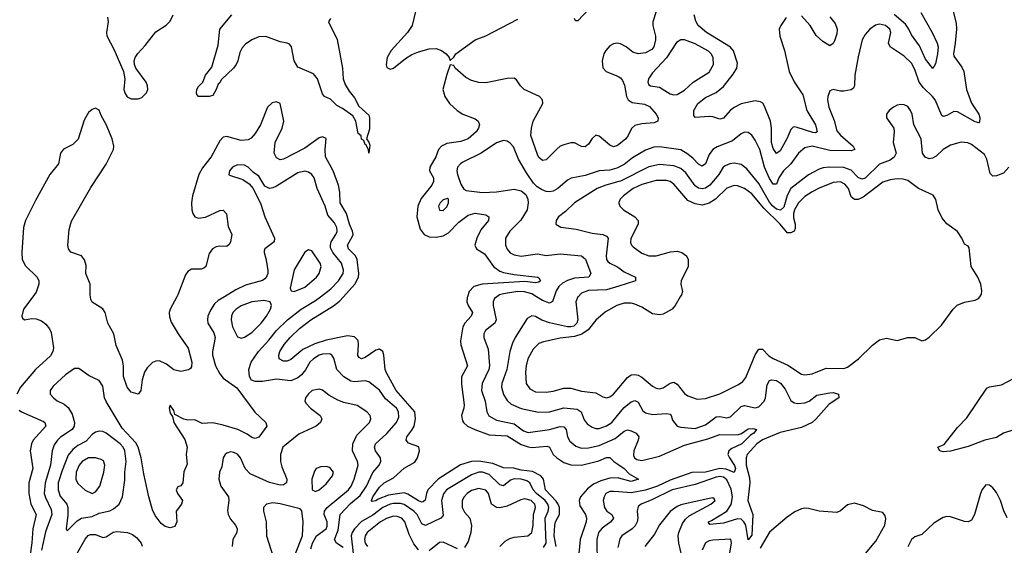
# Model space of a CAD drawing. Header units: inches. Extents: x 1603819 to 1745079, y 385938 to 533966.
# Tile 373 of 561: x 1686622 to 1692174, y 458597 to 461563. Entities that reach past the tile are written whole.
import ezdxf

# ---------------------------------------------------------------- set-up
doc = ezdxf.new("R2010")
doc.units = ezdxf.units.IN
doc.header["$MEASUREMENT"] = 0
for name, color, linetype in [('B6485', 7, 'Continuous'), ('B6486', 7, 'Continuous'), ('B6495', 7, 'Continuous'), ('B6496', 7, 'Continuous')]:
    doc.layers.add(name, color=color, linetype=linetype)

msp = doc.modelspace()

# ---------------------------------------------------------------- linework, layer by layer
at = {"layer": 'B6485', "color": 5}
for points, elevation in [([(1686696.2, 460000), (1686643.8, 459930), (1686634, 459890), (1686638.4, 459878.4), (1686649, 459869), (1686690, 459877.4), (1686715.1, 459875.1), (1686744.5, 459864.5), (1686770, 459844.2), (1686790, 459818.4), (1686798.3, 459798.3), (1686812.1, 459712.1), (1686808.2, 459690), (1686794.5, 459665.5), (1686710, 459588.2), (1686627.1, 459490), (1686606.4, 459450)], 320), ([(1687776, 460000), (1687741, 459979), (1687720.9, 459959.1), (1687696.9, 459923.1), (1687683.5, 459890), (1687680.2, 459870), (1687683.2, 459850), (1687716.9, 459796.9), (1687724.5, 459770), (1687708.3, 459690), (1687708.3, 459670), (1687725.6, 459610), (1687750, 459564.7), (1687770, 459540.7), (1687845.4, 459485.4), (1687948.3, 459348.3), (1688010.3, 459290), (1688014.6, 459270), (1687970, 459208.2), (1687950, 459199.7), (1687930, 459204.8), (1687904, 459224), (1687851.1, 459251.1), (1687770, 459274.8), (1687710, 459287.4), (1687650, 459284.5), (1687610, 459305.6), (1687570, 459303), (1687548.2, 459308.2), (1687496, 459336), (1687490, 459358), (1687470, 459388.7), (1687463.8, 459370), (1687470, 459342), (1687483.5, 459323.5), (1687490.6, 459290), (1687553.8, 459193.8), (1687566, 459150), (1687560.9, 459110), (1687565.7, 459054.3), (1687547.5, 459012.5), (1687542.4, 458950), (1687530, 458932.3), (1687512.8, 458927.2), (1687504.9, 458910), (1687512.2, 458890), (1687540.3, 458850), (1687533.8, 458830), (1687505, 458790), (1687508.5, 458730), (1687496.3, 458703.7), (1687470, 458695), (1687442.6, 458702.6), (1687419.4, 458719.4), (1687384.8, 458764.8), (1687370, 458797), (1687349.9, 458870), (1687320.9, 459000.9), (1687306.6, 459090), (1687289.5, 459150), (1687275.7, 459175.7), (1687198.8, 459258.7), (1687108.6, 459408.6), (1687099, 459430), (1687090, 459495.1), (1687070, 459527.1), (1687013.4, 459553.4), (1686954.8, 459594.8), (1686930, 459595.4), (1686880.7, 459559.3), (1686810, 459494.8), (1686793.4, 459470), (1686793.7, 459450), (1686812.2, 459430), (1686832.1, 459412), (1686873, 459393), (1686895.4, 459375.4), (1686917.8, 459337.8), (1686930.1, 459290), (1686928.3, 459270), (1686918.1, 459250), (1686852.7, 459207.3), (1686834.6, 459190), (1686816.8, 459163.2), (1686805.2, 459130), (1686795, 459050), (1686764.5, 458950), (1686760.5, 458890), (1686766.9, 458866.9), (1686799.3, 458799.3), (1686803.5, 458770), (1686767.4, 458672.6), (1686744.9, 458570)], 340), ([(1687507.4, 460000), (1687470.2, 459930.2), (1687465.4, 459910), (1687465.9, 459885.9), (1687476.4, 459856.4), (1687515.6, 459790), (1687572, 459710), (1687591.9, 459630), (1687590, 459604), (1687585.5, 459594.5), (1687573.7, 459586.3), (1687530, 459577.8), (1687490, 459587.8), (1687450, 459618.5), (1687410, 459638.9), (1687390, 459636.9), (1687371.5, 459628.5), (1687340.9, 459599.1), (1687325.5, 459574.5), (1687312.2, 459530), (1687305.5, 459470), (1687290, 459449.3), (1687250, 459460.9), (1687226.9, 459490), (1687207.4, 459550), (1687207.1, 459610), (1687201.3, 459641.3), (1687165.4, 459725.4), (1687152.5, 459790), (1687119.3, 459850), (1687104.4, 459910), (1687090, 459931.1), (1687030, 459969.6), (1687023.6, 459983.6), (1687020.4, 460000)], 320), ([(1688445.4, 458585.4), (1688407.4, 458610), (1688397.2, 458630), (1688417.1, 458682.9), (1688428.6, 458770), (1688487.7, 458832.3), (1688541, 458879), (1688576.7, 458930), (1688612.6, 459007.4), (1688649.1, 459050), (1688659.1, 459070), (1688657, 459090), (1688629.1, 459130), (1688622.4, 459150), (1688627.5, 459170), (1688691.3, 459228.7), (1688747.2, 459290), (1688760.3, 459319.7), (1688758.1, 459350), (1688746.5, 459370), (1688684.2, 459424.2), (1688650, 459471.9), (1688590, 459518.6), (1688570, 459525.8), (1688510, 459520.2), (1688490, 459522.8), (1688450, 459546.8), (1688410.7, 459590), (1688393.4, 459653.4), (1688382.4, 459670), (1688370, 459676.8), (1688330, 459676.1), (1688310, 459669.9), (1688277.7, 459650), (1688258.4, 459630), (1688233.3, 459586.7), (1688210, 459558.6), (1688190, 459542.8), (1688150, 459525.8), (1688070, 459534.5), (1687990, 459521.5), (1687950, 459520.8), (1687929.8, 459529.8), (1687916.8, 459550), (1687913.8, 459590), (1687927, 459630), (1687968.2, 459690), (1688026.3, 459753.7), (1688069.9, 459810), (1688131.2, 459868.8), (1688209.2, 459930), (1688290, 459977.9), (1688318.7, 460000)], 340), ([(1689647.5, 458590), (1689635.2, 458650), (1689639.3, 458710), (1689643.6, 458730), (1689665.3, 458770), (1689666.3, 458810), (1689659.2, 458830), (1689646.8, 458846.8), (1689587, 458910), (1689576.3, 458970), (1689559.7, 458990), (1689513.1, 459013.1), (1689450, 459021.3), (1689407.7, 459032.3), (1689350, 459034.9), (1689290, 459059.2), (1689210, 459071.5), (1689170.1, 459069.9), (1689108.1, 459051.9), (1688982.1, 458970), (1688924, 458910), (1688915.4, 458890), (1688909, 458851), (1688897.2, 458842.8), (1688890, 458840.9), (1688870, 458848), (1688810, 458886.1), (1688790, 458893), (1688700.7, 458879.3), (1688642.6, 458857.4), (1688630, 458848.1), (1688610, 458843.5), (1688606.3, 458850), (1688612.8, 458870), (1688650, 458925.9), (1688677.8, 458950), (1688730, 458977.7), (1688790, 459032.1), (1688850, 459065.7), (1688865.4, 459090), (1688876.5, 459130), (1688872.4, 459152.4), (1688814.3, 459174.3), (1688800.8, 459190), (1688805.4, 459210), (1688833.7, 459246.3), (1688845.3, 459270), (1688853.8, 459310), (1688849.9, 459350), (1688745.4, 459470), (1688689.9, 459570), (1688682.3, 459590), (1688676, 459670), (1688670, 459690.8), (1688650, 459703.2), (1688630, 459698.4), (1688570, 459656.8), (1688549.4, 459650), (1688536, 459656), (1688528.2, 459668.2), (1688533, 459730), (1688530, 459752.4), (1688510, 459774), (1688470, 459779.3), (1688350, 459754.5), (1688286, 459734), (1688218.9, 459701.1), (1688150, 459644.6), (1688130, 459636.1), (1688110, 459636.8), (1688085.4, 459650), (1688083.1, 459670), (1688089.1, 459690), (1688113.7, 459730), (1688146.4, 459770), (1688199, 459821), (1688263.4, 459870), (1688391.2, 459948.8), (1688424.8, 459975.2), (1688447.6, 460000)], 320), ([(1689146.4, 460000), (1689144.8, 459995.2), (1689143.6, 459970), (1689150.1, 459950.1), (1689174.3, 459910), (1689168.5, 459890), (1689131.4, 459850), (1689120.9, 459830), (1689108, 459750), (1689108.8, 459728.8), (1689146.7, 459610), (1689112.9, 459547.2), (1689113.4, 459506.6), (1689129, 459390), (1689127.1, 459370), (1689113.9, 459330), (1689119.3, 459299.3), (1689123.7, 459290), (1689146.2, 459270), (1689189.1, 459250), (1689270, 459220.1), (1689370, 459214.6), (1689450, 459166.7), (1689490, 459151.9), (1689510, 459149.4), (1689596.7, 459156.7), (1689610.1, 459150.1), (1689630.1, 459110.1), (1689650, 459090.1), (1689690, 459064.4), (1689729.1, 459050.9), (1689790, 459048.9), (1689887.1, 459072.9), (1689930, 459093.4), (1689950, 459092.7), (1689971.8, 459070), (1690000, 459050.7)], 320), ([(1689313.3, 460000), (1689298.9, 459990), (1689292.1, 459970), (1689291.8, 459950), (1689309.4, 459870), (1689300.2, 459850), (1689249.2, 459810), (1689238.6, 459790), (1689238.2, 459770), (1689263.7, 459703.7), (1689270.6, 459610), (1689267, 459590), (1689230.1, 459510), (1689226.3, 459470), (1689246, 459410), (1689256.3, 459350), (1689267.6, 459327.6), (1689310, 459303.5), (1689410, 459282.7), (1689462.5, 459242.5), (1689490, 459233.6), (1689610, 459250.5), (1689670, 459266.6), (1689690, 459265.2), (1689704, 459250), (1689710.8, 459210), (1689724.5, 459184.5), (1689757.3, 459157.3), (1689790, 459145.4), (1689830, 459146.8), (1689890, 459160.5), (1689979.4, 459200.6), (1690000, 459217)], 340), ([(1689771.7, 460000), (1689770, 459998.3), (1689758.6, 459970), (1689768.8, 459870), (1689764.4, 459850), (1689746.1, 459833.9), (1689730, 459829.1), (1689710, 459830.7), (1689610, 459852.6), (1689567, 459867), (1689530, 459887.9), (1689510, 459891.7), (1689483, 459877), (1689415.9, 459770), (1689401.5, 459738.5), (1689386.6, 459690), (1689368, 459590), (1689339.8, 459510), (1689339.5, 459490), (1689350, 459447.4), (1689370, 459414.2), (1689393, 459393), (1689450, 459368.4), (1689547.4, 459347.4), (1689610, 459350.7), (1689690, 459372.7), (1689765.8, 459365.8), (1689787.1, 459350), (1689804.2, 459304.2), (1689822, 459282), (1689850, 459263.5), (1689870, 459256.8), (1689890, 459256.8), (1689930, 459271.2), (1689960.2, 459290), (1690000, 459338.4)], 360), ([(1689635.7, 460000), (1689626.9, 459973.1), (1689610, 459963), (1689570, 459979.3), (1689536.2, 460000)], 340), ([(1690000, 459953.4), (1689990, 459949.9), (1689925.3, 459914.7), (1689870, 459866.8), (1689827, 459813), (1689791, 459789), (1689750, 459775.7), (1689670, 459766.7), (1689574.8, 459745.2), (1689550, 459735.6), (1689517.1, 459702.9), (1689487.2, 459650), (1689476.9, 459610), (1689473.5, 459573.5), (1689477.8, 459510), (1689499.3, 459479.3), (1689530, 459463.5), (1689590, 459461.8), (1689630, 459467.3), (1689690, 459484.2), (1689730, 459484.7), (1689790, 459467.7), (1689870, 459456.6), (1689910, 459434.7), (1689930, 459429), (1689950, 459434), (1689970, 459449.3), (1690000, 459484.9)], 380), ([(1688262.9, 458577.1), (1688272.6, 458610), (1688295.1, 458650), (1688349.9, 458690), (1688355.2, 458704.8), (1688355.2, 458730), (1688339.4, 458770), (1688340.4, 458790), (1688355, 458810), (1688475.6, 458910), (1688490.9, 458930), (1688508.8, 458970), (1688530.4, 459050), (1688527.1, 459070), (1688497.6, 459130), (1688499.6, 459170), (1688522.3, 459217.7), (1688593.6, 459290), (1688602.8, 459310), (1688598.7, 459330), (1688579.7, 459350), (1688525.6, 459385.6), (1688450, 459402.7), (1688415.3, 459415.3), (1688364.6, 459444.6), (1688330, 459472), (1688310, 459478.7), (1688270.6, 459470), (1688250, 459452.4), (1688233.7, 459430), (1688230.4, 459410), (1688236.5, 459396.5), (1688261.6, 459370), (1688315.8, 459330), (1688326.3, 459310), (1688318.3, 459290), (1688294, 459270), (1688194.9, 459225.1), (1688105.8, 459150), (1688092.4, 459110), (1688093, 459070), (1688099.6, 459039.6), (1688129.1, 458970), (1688126.5, 458950), (1688110, 458937.4), (1688090, 458936.5), (1688030, 458951.2), (1687921, 459001), (1687892.5, 459030), (1687867.5, 459090), (1687850, 459111.3), (1687830, 459121), (1687810, 459124), (1687790, 459117.8), (1687780.8, 459110), (1687769.3, 459090), (1687760.7, 459039.3), (1687749.1, 459010), (1687744.7, 458970), (1687756.5, 458930), (1687799.7, 458870), (1687801, 458850), (1687792.7, 458792.7), (1687796.9, 458770), (1687810, 458743.8), (1687839.5, 458710), (1687847.6, 458690), (1687845.3, 458670), (1687823.1, 458630), (1687819.6, 458590)], 360), ([(1686619.5, 459359.5), (1686632, 459350), (1686755.4, 459295.4), (1686763.6, 459290), (1686768.4, 459270), (1686697.4, 459190), (1686688.4, 459170), (1686680.4, 459130), (1686696.2, 459030), (1686673.8, 458950), (1686673.6, 458890), (1686683.9, 458830), (1686714.3, 458770), (1686695.5, 458690), (1686690.1, 458610.1), (1686678.2, 458530)], 320), ([(1689574.7, 458585.3), (1689589.9, 458610), (1689585.3, 458750), (1689602.3, 458790), (1689605.4, 458810), (1689599.4, 458830), (1689585.6, 458850), (1689535.3, 458890), (1689517.6, 458910), (1689497.9, 458950), (1689481.5, 458961.5), (1689450, 458970.6), (1689410, 458972), (1689390, 458964.5), (1689350, 458933.1), (1689330, 458938), (1689270, 458996.4), (1689231.5, 459010), (1689210, 459009.9), (1689170, 458994.8), (1689029.5, 458910), (1689012.1, 458887.9), (1689000.9, 458850), (1689010, 458764.7), (1688997.4, 458750), (1688910, 458709.2), (1688890, 458718.4), (1688862.7, 458770), (1688844.1, 458790), (1688790, 458827), (1688770, 458833.3), (1688730, 458833.6), (1688710, 458829.3), (1688670, 458809.6), (1688612.8, 458767.2), (1688549.2, 458730.8), (1688509.7, 458690), (1688497.1, 458670), (1688491.7, 458650), (1688503.1, 458550)], 340), ([(1690000, 458976.1), (1689996.9, 458976.9), (1689950, 458975.4), (1689899.1, 458960.9), (1689857.3, 458942.7), (1689823.5, 458916.5), (1689784.1, 458870), (1689776.6, 458850), (1689780.7, 458820.7), (1689812.1, 458770), (1689818.1, 458750), (1689815.9, 458730), (1689782.1, 458630), (1689774.6, 458550)], 320), ([(1689329.9, 458590.1), (1689360.1, 458619.9), (1689385, 458635), (1689410, 458642.3), (1689487.6, 458650), (1689509, 458670), (1689518, 458710), (1689519.9, 458770), (1689530.8, 458810), (1689527.4, 458830), (1689505.6, 458850), (1689470, 458858.5), (1689446.9, 458853.1), (1689370, 458817.6), (1689330, 458809.1), (1689310.7, 458810.7), (1689282.2, 458830), (1689266, 458890), (1689250, 458908.7), (1689210, 458917.5), (1689170, 458906), (1689145.5, 458890), (1689127.4, 458870), (1689117.6, 458850), (1689117.7, 458810), (1689130, 458784.6), (1689159.6, 458750), (1689169.4, 458709.4), (1689165.8, 458670), (1689150, 458618.9), (1689130, 458585.6)], 360), ([(1690000, 458898.5), (1689970, 458900.9), (1689950, 458899.8), (1689927.4, 458890), (1689916.9, 458870), (1689912.8, 458850), (1689919.4, 458810), (1689932.3, 458790), (1689961.7, 458770), (1689971.1, 458750), (1689955.2, 458730), (1689905.8, 458694.2), (1689885, 458670), (1689876.4, 458630), (1689877.3, 458490)], 340), ([(1688870, 458572), (1688844.7, 458604.7), (1688817.1, 458657.1), (1688793.8, 458730), (1688777.1, 458750), (1688750, 458760.2), (1688730, 458760.6), (1688690, 458749), (1688656.8, 458730), (1688581.5, 458670), (1688569.6, 458650), (1688566.5, 458630), (1688570.7, 458610), (1688582.2, 458590)], 360), ([(1686939.3, 458540.7), (1686990, 458632.2), (1687007.2, 458652.8), (1687021.6, 458658.4), (1687050, 458657.7), (1687090, 458640.9), (1687110, 458644.4), (1687149.2, 458670.9), (1687170, 458675.7), (1687229, 458669), (1687257.8, 458657.8), (1687280.7, 458640.7), (1687306.4, 458610), (1687311.5, 458591.5)], 340), ([(1689090, 458577.1), (1689010, 458615.1), (1688990, 458612.1), (1688930, 458565)], 360), ([(1690000, 458607.9), (1689994.5, 458585.5)], 360)]:
    msp.add_lwpolyline(points, dxfattribs=dict(at, elevation=elevation))
for points, elevation in [([(1687997.9, 459977.9), (1687930, 459971.4), (1687870, 459948.2), (1687842.2, 459930), (1687824.4, 459910), (1687815.3, 459890), (1687813.8, 459870), (1687822.2, 459830), (1687850, 459773.4), (1687870, 459766), (1687890, 459771.9), (1687930, 459797.3), (1687983.2, 459850), (1688013.7, 459890), (1688035.8, 459930), (1688042.6, 459950), (1688034.5, 459970)], 360), ([(1687070, 459241.3), (1687050, 459235), (1687030, 459221.4), (1686995.8, 459184.2), (1686950, 459160.1), (1686922, 459138), (1686894.7, 459105.3), (1686860.5, 459019.4), (1686839.5, 458950), (1686838.2, 458910), (1686850, 458873.4), (1686887.2, 458830), (1686892.9, 458810), (1686893.4, 458766.6), (1686883, 458690), (1686890, 458678.8), (1686944.9, 458735.1), (1686969.9, 458750.1), (1687030, 458760.1), (1687070, 458778.4), (1687130, 458791.6), (1687150, 458802.2), (1687182.5, 458830), (1687200.6, 458870), (1687215.5, 458964.5), (1687214.7, 459010), (1687221.3, 459070), (1687213.9, 459130), (1687205.5, 459150), (1687188.7, 459170), (1687110, 459229.3), (1687090, 459238.8)], 360), ([(1687048.7, 459090), (1687010, 459089.9), (1686974, 459070), (1686957, 459050), (1686940.4, 459010), (1686938.2, 458970), (1686950, 458946.7), (1686990, 458908.2), (1687030, 458890.3), (1687050, 458898.3), (1687073, 458930), (1687096, 459010), (1687101.2, 459050), (1687093.6, 459073.6), (1687081.8, 459081.8)], 380), ([(1688350, 459040.8), (1688319.3, 459040.7), (1688294.4, 459030), (1688283.8, 459016.2), (1688269.4, 458970), (1688270.4, 458910.4), (1688290, 458900.3), (1688310, 458909.2), (1688350, 458943.2), (1688386.4, 458990), (1688390.6, 459010.6), (1688370, 459035.3)], 380), ([(1688050, 458836.3), (1688013.4, 458830), (1687996.5, 458810), (1687995.8, 458790), (1688012.2, 458730), (1688014.3, 458650), (1688051.9, 458531.9), (1688065.5, 458505.5), (1688090, 458484.6), (1688110, 458478.3), (1688130, 458487.4), (1688177.3, 458550), (1688215.7, 458650), (1688220.7, 458730), (1688212, 458792), (1688203, 458803), (1688090, 458831.9)], 380)]:
    msp.add_lwpolyline(points, close=True, dxfattribs=dict(at, elevation=elevation))
at = {"layer": 'B6486', "color": 5}
for points, elevation in [([(1689863, 461657), (1689770, 461557), (1689756.4, 461556.4), (1689749.7, 461569.7)], 280), ([(1687117.3, 461577.3), (1687120.4, 461550), (1687110.4, 461490.4), (1687112.4, 461472.4), (1687153.8, 461393.8), (1687207.6, 461270), (1687215.3, 461230), (1687209, 461170), (1687213.7, 461150), (1687227.9, 461127.9), (1687250, 461117), (1687290, 461116), (1687310, 461124.2), (1687336, 461150), (1687343.5, 461170), (1687342.7, 461190), (1687334.5, 461210), (1687276.4, 461290), (1687268.2, 461310), (1687266.6, 461330), (1687272.6, 461350), (1687287, 461373), (1687330, 461417.6), (1687390, 461494.9), (1687447.1, 461532.9), (1687470, 461554.9), (1687487.8, 461590)], 320), ([(1688374.8, 461570), (1688362.8, 461550), (1688411.1, 461451.1), (1688441.5, 461290), (1688446.7, 461230), (1688457.8, 461197.8), (1688479.9, 461159.9), (1688510, 461121.6), (1688535, 461075), (1688590, 461024.7), (1688594.4, 461010), (1688594.8, 460945.2), (1688578, 460890), (1688591, 460871), (1688595.3, 460855.3), (1688590, 460809), (1688589, 460829), (1688576.4, 460856.4), (1688570, 460858), (1688562, 460882), (1688550, 460889), (1688547, 460907), (1688530, 460921.2), (1688516.9, 460990), (1688500.1, 461020.1), (1688442.7, 461062.7), (1688410, 461079.7), (1688375, 461115), (1688340.4, 461130), (1688330, 461144.2), (1688300.7, 461230), (1688278.1, 461258.1), (1688190, 461294.8), (1688169.9, 461330.1), (1688155.3, 461410), (1688144.1, 461424.1), (1688130.9, 461430.9), (1688090, 461437.8), (1688010, 461467.5), (1687970, 461465.4), (1687930, 461449.1), (1687895, 461425), (1687876.3, 461403.7), (1687862.8, 461377.2), (1687852.1, 461330), (1687842.3, 461310), (1687827.3, 461290), (1687757.2, 461222.8), (1687750, 461207.6), (1687740.4, 461199.6), (1687730, 461169.6), (1687710, 461135.1), (1687690, 461128.7), (1687629.5, 461129.5), (1687620.1, 461140.1), (1687618, 461150), (1687620.9, 461170), (1687630, 461186), (1687655.3, 461210), (1687669.5, 461250), (1687705.6, 461294.4), (1687741, 461419), (1687750.7, 461510), (1687817.6, 461590)], 280), ([(1688853.8, 461610), (1688834.5, 461530), (1688809.3, 461490), (1688716.8, 461390), (1688693.6, 461350), (1688687.4, 461307.4), (1688692.8, 461292.8), (1688710, 461282.9), (1688730, 461290.2), (1688796.5, 461343.5), (1688833.4, 461366.6), (1688870, 461382), (1688930, 461397.8), (1688970, 461400.2), (1689000.5, 461390), (1689026, 461370), (1689042.8, 461350), (1689050, 461332), (1689070, 461350.8), (1689082, 461370), (1689190, 461450.2), (1689250, 461472.6), (1689430, 461566.3)], 320), ([(1690000, 461428.4), (1689990, 461429.9), (1689970, 461426.1), (1689950, 461414.9), (1689927.3, 461390), (1689916.6, 461370), (1689907.2, 461330), (1689911.1, 461291.1), (1689928.9, 461270), (1689990, 461246.9), (1690000, 461240.6)], 320), ([(1690000, 460859.3), (1689990, 460851.6), (1689970, 460846.2), (1689950, 460854.4), (1689890, 460906.6), (1689870, 460912.3), (1689850, 460893.3), (1689830, 460861), (1689810, 460846.2), (1689790, 460847.1), (1689750, 460868.3), (1689730, 460867.8), (1689690, 460856.9), (1689670, 460849.9), (1689650, 460833.2), (1689590, 460772.7), (1689570, 460768.7), (1689550, 460785.3), (1689541.8, 460801.8), (1689503.4, 460910), (1689507.6, 460950), (1689518.1, 460990), (1689571.6, 461090), (1689569.8, 461110), (1689553.6, 461130), (1689467.4, 461170), (1689445.3, 461190), (1689423.1, 461223.1), (1689410, 461232.8), (1689370.7, 461230.7), (1689250, 461205.9), (1689210, 461208.5), (1689170, 461220.2), (1689137.3, 461237.3), (1689077, 461290), (1689070, 461304), (1689050, 461308), (1689030, 461254), (1689007.1, 461170), (1689019.6, 461130), (1689045.8, 461090), (1689089.1, 461050), (1689121.3, 461030), (1689190, 461003.8), (1689207.9, 460990), (1689214.7, 460970), (1689209.3, 460950), (1689196.6, 460930), (1689150, 460891.2), (1689110, 460875.6), (1689030, 460864.2), (1689000.3, 460850), (1688982.8, 460830), (1688969.1, 460790), (1688935.5, 460730), (1688932.6, 460710), (1688954.7, 460670), (1688955.3, 460650), (1688946.4, 460630), (1688886, 460554), (1688867.5, 460510), (1688862, 460450), (1688880.7, 460380.7), (1688902, 460350), (1688930, 460338.3), (1688970, 460336.1), (1689010, 460342.5), (1689040.6, 460359.4), (1689098.8, 460421.2), (1689150, 460459.8), (1689190, 460471.8), (1689250, 460461.6), (1689267.4, 460450), (1689264.5, 460430), (1689223.1, 460376.9), (1689199.4, 460330), (1689189.2, 460290), (1689198.4, 460270), (1689242.2, 460242.2), (1689294, 460170), (1689330, 460143.7), (1689350, 460135.8), (1689410, 460125), (1689542.8, 460110), (1689550, 460106), (1689559, 460090), (1689550, 460081.5), (1689530, 460078.6), (1689470, 460085.9), (1689229, 460071), (1689183.4, 460056.6), (1689156.8, 460030), (1689146.4, 460000)], 320), ([(1688447.6, 460000), (1688512, 460070), (1688532.6, 460110), (1688534.3, 460130), (1688524.8, 460210), (1688516.2, 460230), (1688476.6, 460270), (1688470.4, 460290), (1688499.4, 460340.6), (1688502.5, 460350), (1688499.4, 460370), (1688481.8, 460410), (1688464.2, 460470), (1688428.9, 460528.9), (1688427.3, 460590), (1688418.8, 460630), (1688388.9, 460710), (1688345.9, 460790), (1688343.7, 460830), (1688350, 460893), (1688330, 460902.5), (1688310, 460897.3), (1688230, 460838.1), (1688110, 460775.3), (1688090, 460772.2), (1688070, 460783.1), (1688057.2, 460810), (1688062.8, 460870), (1688101.3, 460950), (1688110.4, 460990), (1688091, 461090), (1688070, 461099.1), (1688045.9, 461094.1), (1688019.5, 461070), (1687980.5, 460970), (1687950, 460920.9), (1687926.2, 460893.8), (1687910, 460884.5), (1687870, 460881), (1687790, 460903.8), (1687770, 460899.3), (1687750, 460879.8), (1687701.4, 460790), (1687652.9, 460727.1), (1687632.5, 460690), (1687595.6, 460570), (1687590.2, 460530), (1687592.1, 460490), (1687597.2, 460470), (1687610, 460450.3), (1687630, 460442.5), (1687670, 460449.5), (1687750, 460485.6), (1687770, 460488.9), (1687787.8, 460467.8), (1687796.9, 460396.9), (1687818.4, 460350), (1687811.3, 460308.7), (1687804.6, 460295.4), (1687790, 460283.8), (1687750, 460285.4), (1687730, 460281.7), (1687709.2, 460270), (1687690, 460244.2), (1687671, 460170), (1687659.7, 460160.3), (1687644.8, 460155.2), (1687590, 460154.5), (1687570, 460143), (1687557.4, 460122.6), (1687512.8, 460010), (1687507.4, 460000)], 320), ([(1687020.4, 460000), (1687018.5, 460010), (1687018.3, 460070), (1686995.4, 460130), (1686995.8, 460175.8), (1686987.7, 460207.7), (1686969.6, 460229.6), (1686910, 460251.6), (1686896.9, 460270), (1686892.7, 460290), (1686900.6, 460379.4), (1686913.8, 460426.1), (1687023.2, 460616.8), (1687110, 460748.4), (1687150.4, 460830), (1687153.2, 460850), (1687143.4, 460890), (1687110, 460972.3), (1687081.5, 461021.5), (1687070, 461052.3), (1687050, 461064.2), (1687030, 461055.4), (1687010, 461038.9), (1686984.8, 460995.2), (1686951.6, 460888.4), (1686921.5, 460858.5), (1686868.2, 460831.8), (1686852.6, 460810), (1686840.7, 460750), (1686791.1, 460690), (1686710, 460543.5), (1686654.3, 460430), (1686642.7, 460390), (1686633.4, 460250), (1686635.3, 460210), (1686654.9, 460174.9), (1686720.3, 460110), (1686729.2, 460090), (1686730.2, 460070), (1686715, 460025), (1686696.2, 460000)], 320), ([(1690000, 460730.8), (1689990, 460725.5), (1689950, 460714.5), (1689890, 460709.4), (1689810, 460684.1), (1689730.9, 460669.1), (1689710, 460656.8), (1689657.3, 460610), (1689630, 460595.8), (1689610, 460591.4), (1689590, 460593), (1689564, 460604), (1689539.5, 460619.5), (1689519.7, 460639.7), (1689478.9, 460698.9), (1689435.2, 460775.2), (1689405.9, 460845.9), (1689387.1, 460867.1), (1689370, 460878), (1689350, 460881.2), (1689310, 460867.8), (1689223.5, 460810), (1689120.7, 460759.3), (1689107.2, 460750), (1689091.5, 460730), (1689087.2, 460710), (1689090.1, 460690), (1689110, 460635.5), (1689126.1, 460606.1), (1689139.7, 460599.7), (1689232.5, 460587.5), (1689310, 460591.7), (1689410, 460605.8), (1689450, 460597.6), (1689476.1, 460576.1), (1689486.5, 460550), (1689488.4, 460530), (1689483, 460490), (1689448.4, 460431.6), (1689385.4, 460370), (1689361.5, 460330), (1689360.9, 460290), (1689370, 460267.4), (1689387.4, 460247.4), (1689410, 460236.8), (1689450, 460229.4), (1689541.7, 460241.7), (1689590, 460232.8), (1689670, 460241.6), (1689790, 460230.1), (1689812.4, 460212.4), (1689842.8, 460130), (1689830.3, 460110), (1689750, 460104.7), (1689710, 460091.3), (1689683.3, 460076.7), (1689662.5, 460057.5), (1689646.5, 460033.5), (1689635.7, 460000)], 340), ([(1688318.7, 460000), (1688376, 460044), (1688420.2, 460090), (1688445.3, 460130), (1688448.2, 460150), (1688436.2, 460190), (1688387.9, 460250), (1688375.3, 460275.3), (1688373.6, 460290), (1688378.8, 460310), (1688405.4, 460350), (1688411.6, 460368.4), (1688409.9, 460390), (1688396.6, 460416.6), (1688359.2, 460459.2), (1688344.1, 460510), (1688299.1, 460610), (1688282.2, 460670), (1688269.9, 460689.8), (1688250, 460703.5), (1688230, 460708.8), (1688190, 460699), (1688070, 460624.2), (1688050, 460614), (1688030, 460610.9), (1688003.5, 460623.5), (1687970, 460680.5), (1687940.8, 460700.8), (1687910, 460731.3), (1687890, 460742), (1687850, 460744), (1687822.4, 460730), (1687805.3, 460710), (1687800.5, 460690), (1687804.8, 460684.8), (1687880.5, 460660.5), (1687915.9, 460635.9), (1687938.4, 460610), (1687981.4, 460521.4), (1688004.7, 460450), (1688057.8, 460330), (1688057.4, 460310), (1688004.4, 460270), (1688001.2, 460258.8), (1687999.5, 460250), (1688010, 460216), (1688021, 460150), (1688021, 460130), (1688010, 460104.2), (1687990, 460090.8), (1687894.7, 460065.3), (1687841.1, 460038.9), (1687776, 460000)], 340), ([(1690000, 460649.1), (1689927.8, 460630), (1689878, 460610), (1689751.3, 460530), (1689699.7, 460480.3), (1689660.9, 460450), (1689646.7, 460430), (1689645.5, 460410), (1689672.5, 460392.5), (1689760.5, 460380.5), (1689850, 460357.7), (1689910, 460350.1), (1689930, 460341.6), (1689940.2, 460330), (1689929, 460230), (1689931.7, 460210), (1689938.5, 460198.5), (1689948.8, 460188.8), (1689990, 460169.5), (1690000, 460162.2)], 360), ([(1690000, 460531.4), (1689999.5, 460530), (1690000, 460528.4)], 380), ([(1689536.2, 460000), (1689510, 460016.1), (1689467.6, 460027.6), (1689430, 460028.7), (1689350, 460016.2), (1689327.8, 460010), (1689313.3, 460000)], 340), ([(1690000, 460060.2), (1689930, 460038.3), (1689830, 460034.6), (1689790, 460019), (1689771.7, 460000)], 360)]:
    msp.add_lwpolyline(points, dxfattribs=dict(at, elevation=elevation))
for points, elevation in [([(1689033.5, 460553.5), (1689010, 460546.3), (1688993.7, 460530), (1688983.9, 460510), (1688988.6, 460488.6), (1689010, 460486.9), (1689030, 460507.2), (1689039.1, 460530), (1689039.3, 460550)], 340), ([(1688250, 460263.7), (1688230, 460252), (1688168.8, 460151.2), (1688147.2, 460047.2), (1688152.8, 460032.8), (1688170, 460029.1), (1688230, 460053.4), (1688295.5, 460110), (1688311.4, 460130), (1688321, 460170), (1688316.2, 460190), (1688270, 460258)], 360)]:
    msp.add_lwpolyline(points, close=True, dxfattribs=dict(at, elevation=elevation))
at = {"layer": 'B6495', "color": 5}
for points, elevation in [([(1690000, 459484.9), (1690050, 459544.3), (1690070, 459558.4), (1690090, 459561.7), (1690110, 459557.3), (1690130, 459545.4), (1690190, 459494.2), (1690210, 459483.2), (1690230, 459479.7), (1690250, 459485.6), (1690290, 459511.9), (1690310, 459516.9), (1690330, 459505.8), (1690370, 459453), (1690390, 459441.1), (1690442.2, 459422.2), (1690490, 459424.6), (1690570, 459450.9), (1690675.8, 459504.2), (1690699.4, 459520.6), (1690716.6, 459543.4), (1690770, 459672.7), (1690790, 459704.7), (1690810, 459703.2), (1690846.5, 459666.5), (1690870, 459650.6), (1690954.3, 459614.3), (1691030, 459562.8), (1691050, 459559.7), (1691090, 459565.4), (1691170, 459595.8), (1691270, 459594.7), (1691290, 459601.8), (1691351.1, 459648.9), (1691430, 459727), (1691470, 459756.4), (1691510, 459765.5), (1691570, 459753.4), (1691630.3, 459770.3), (1691670.4, 459770.4), (1691710, 459751), (1691730, 459757.3), (1691750, 459770.8), (1691820.1, 459839.9), (1691886.6, 459930), (1691908.4, 459951.6), (1691950, 459968.2), (1692010, 459980.5), (1692029.6, 459990.4), (1692035.9, 460000)], 380), ([(1690347.2, 460000), (1690318.4, 459950), (1690300.9, 459930), (1690250, 459902.2), (1690230, 459897.5), (1690190, 459904), (1690130, 459939.9), (1690090, 459957.4), (1690070, 459963.7), (1690030, 459964.1), (1690000, 459953.4)], 380), ([(1690000, 459338.4), (1690030, 459374.8), (1690070, 459406.4), (1690090, 459414.5), (1690110, 459405.5), (1690136.3, 459356.3), (1690150, 459344), (1690190, 459335.8), (1690270, 459340.2), (1690290, 459337), (1690296, 459330), (1690302.4, 459302.4), (1690328.5, 459270), (1690350, 459263.7), (1690430, 459256.2), (1690490, 459276.4), (1690550, 459321.5), (1690570, 459323.3), (1690610, 459316.2), (1690630, 459322.6), (1690690, 459380.1), (1690710, 459385.6), (1690770, 459373.4), (1690790, 459379), (1690819.8, 459410), (1690827.8, 459430), (1690836.6, 459503.4), (1690850, 459526.7), (1690862, 459530), (1690890, 459526.4), (1690911.8, 459511.8), (1690938, 459478), (1690970, 459414.7), (1690990, 459401.2), (1691010, 459397.4), (1691050, 459401.2), (1691074, 459410), (1691116.4, 459443.6), (1691190, 459458.1), (1691210, 459458.4), (1691239.5, 459450), (1691240.8, 459430), (1691186.7, 459393.3), (1691111.9, 459308.1), (1691090, 459290.4), (1691030, 459262.5), (1690910, 459233.2), (1690810, 459192.2), (1690778, 459170), (1690723.8, 459110), (1690718.1, 459090), (1690718.6, 459050), (1690737.1, 458977.1), (1690739.6, 458950), (1690727.5, 458850), (1690757, 458770), (1690750, 458654), (1690730, 458627), (1690715.8, 458710), (1690705.7, 458730), (1690690, 458744.9), (1690670, 458746.8), (1690590, 458722.4), (1690514.5, 458714.5), (1690505.4, 458725.4), (1690506.2, 458730), (1690523.5, 458736.5), (1690609.5, 458790.5), (1690633.3, 458826.7), (1690640.6, 458870), (1690633.9, 458913.9), (1690610, 458965.6), (1690590, 458980.9), (1690570, 458984.8), (1690550, 458981.8), (1690430, 458940.6), (1690301.6, 458910), (1690186.3, 458853.7), (1690126.5, 458830), (1690110, 458815.3), (1690103.2, 458790), (1690107.3, 458750), (1690104.2, 458730), (1690092.5, 458707.5), (1690076.1, 458690), (1690017.6, 458650), (1690006.3, 458633.7), (1690000, 458607.9)], 360), ([(1692270, 459262), (1692170.5, 459230), (1692130, 459206.3), (1692064.7, 459190), (1691970, 459155.1), (1691870, 459128.3), (1691830, 459124.5), (1691810, 459129.3), (1691799, 459150), (1691834.9, 459165.1), (1691910, 459261), (1691963.3, 459316.7), (1692076.1, 459483.9), (1692090, 459492), (1692158, 459502), (1692230, 459540.3)], 360), ([(1690000, 459217), (1690030, 459240.8), (1690050, 459248.1), (1690070, 459243.5), (1690098.9, 459230), (1690113.5, 459210), (1690110.1, 459189.9), (1690085.3, 459130), (1690083.4, 459103.4), (1690089.2, 459090), (1690102.1, 459082.1), (1690130, 459076.3), (1690230, 459100.3), (1690370, 459162.8), (1690501.6, 459198.4), (1690570, 459222.8), (1690670, 459221), (1690691.6, 459228.4), (1690730, 459253.4), (1690755.4, 459255.4), (1690777.6, 459250), (1690761.3, 459230), (1690742.2, 459217.8), (1690693.6, 459170), (1690637.2, 459142.8), (1690621.4, 459130), (1690615.3, 459110), (1690623.6, 459090), (1690653.3, 459046.7), (1690657.4, 459030), (1690651.7, 459008.3), (1690605.9, 459025.9), (1690570, 459031.2), (1690490, 459010), (1690411.6, 459008.4), (1690290, 458965.1), (1690218, 458930), (1690150, 458907.7), (1690070, 458892.9), (1690000, 458898.5)], 340), ([(1690000, 459050.7), (1690030.1, 459030), (1690059.6, 458999.6), (1690110.4, 458970), (1690070, 458957.8), (1690000, 458976.1)], 320), ([(1692190, 458752), (1692171.5, 458791.5), (1692153, 458850), (1692130, 458895.1), (1692110, 458921), (1692090, 458936.9), (1692070, 458938.4), (1692050, 458912), (1692040.2, 458890), (1692005.3, 458770), (1691990, 458739.6), (1691970, 458729.6), (1691950, 458731.6), (1691870, 458756.9), (1691850, 458758.7), (1691830, 458753.6), (1691777.3, 458722.7), (1691710, 458658), (1691670, 458644.5), (1691650, 458629.4), (1691630, 458589.3)], 380), ([(1690352.2, 458552.2), (1690337.9, 458610), (1690334.6, 458650), (1690338.1, 458670), (1690360.2, 458719.8), (1690376.2, 458743.8), (1690397.5, 458762.5), (1690519.7, 458830), (1690543.6, 458850), (1690538.8, 458858.8), (1690530, 458865.1), (1690510, 458861.7), (1690350, 458825), (1690330, 458816.5), (1690290, 458787.4), (1690230, 458712.6), (1690200.8, 458659.2), (1690147.2, 458590)], 380), ([(1691391.8, 458550), (1691450, 458620.4), (1691499.7, 458710), (1691506.6, 458746.6), (1691502.7, 458762.7), (1691490, 458782), (1691430, 458794), (1691380.4, 458820.4), (1691330, 458834.8), (1691290, 458826.2), (1691250, 458791.8), (1691230, 458782), (1691130, 458789.4), (1691070, 458805.6), (1691050, 458807.3), (1691030, 458802.9), (1690993.8, 458786.2), (1690950, 458755.1), (1690850, 458671.6), (1690798.3, 458581.7)], 380), ([(1690618.2, 458510), (1690636.1, 458610), (1690631.8, 458631.8), (1690530, 458626.2), (1690510, 458621.6), (1690490, 458610.6), (1690470.2, 458570)], 380)]:
    msp.add_lwpolyline(points, dxfattribs=dict(at, elevation=elevation))
at = {"layer": 'B6496', "color": 5}
for points, elevation in [([(1691886.4, 461610), (1691902.6, 461542.6), (1691904.5, 461510), (1691898, 461430), (1691887.5, 461370), (1691890, 461357.3), (1691934.7, 461294.7), (1691946.4, 461270), (1691961.5, 461170), (1691990, 461091.3), (1692030.6, 461030), (1692036.2, 461010), (1692034.8, 460985.2), (1692030, 460980.4), (1692010, 460986.6), (1691910, 461043.2), (1691890, 461045), (1691850, 461022.6), (1691830, 461016.8), (1691822.8, 461022.8), (1691783.6, 461110), (1691769.3, 461129.3), (1691717.8, 461177.8), (1691693.4, 461210), (1691670, 461282.7), (1691650, 461317), (1691610, 461356.7), (1691529.8, 461410), (1691521, 461430), (1691533.6, 461490), (1691527.9, 461510), (1691503.5, 461530), (1691470, 461537.2), (1691448.1, 461531.9), (1691416.5, 461510), (1691390, 461479.7), (1691372.6, 461450), (1691350, 461354), (1691331.8, 461250), (1691329.1, 461190.9), (1691323.1, 461176.9), (1691310, 461166.6), (1691270, 461160.4), (1691250, 461159.8), (1691210, 461169.6), (1691190, 461160.9), (1691178.3, 461130), (1691177.3, 461110), (1691185.2, 461070), (1691214.2, 460994.2), (1691230, 460935.6), (1691250, 460911), (1691321.1, 460850), (1691330.4, 460830), (1691310, 460822.8), (1691190, 460825), (1691090, 460849.9), (1691050, 460840.5), (1691013.7, 460810), (1690971, 460750), (1690929.6, 460710), (1690903.4, 460670), (1690890, 460635.4), (1690870, 460634.2), (1690850, 460666.1), (1690821.8, 460730), (1690796.1, 460830), (1690770, 460883.5), (1690750, 460911.1), (1690730, 460927.1), (1690710, 460928.6), (1690690, 460918.7), (1690640.9, 460879.1), (1690554.3, 460845.7), (1690530, 460830.8), (1690510, 460802.7), (1690490, 460749.8), (1690470, 460736.8), (1690450, 460747), (1690419.7, 460779.7), (1690390, 460803.4), (1690350, 460828), (1690230, 460844.9), (1690197, 460843), (1690150, 460825.9), (1690077, 460783), (1690030, 460746.7), (1690000, 460730.8)], 340), ([(1690210.5, 461610), (1690192.9, 461550), (1690191.9, 461530), (1690206.9, 461470), (1690207.7, 461450), (1690197.5, 461410), (1690185.6, 461394.4), (1690150, 461375.6), (1690109.9, 461369.9), (1690079.1, 461379.1), (1690042.4, 461410), (1690010, 461426.9), (1690000, 461428.4)], 320), ([(1690944.5, 461575.5), (1690913.7, 461530), (1690905.3, 461510), (1690907.7, 461470), (1690934.6, 461390), (1690961.1, 461270), (1690990, 461212.6), (1691038.1, 461138.1), (1691060.8, 461050), (1691109.4, 460970), (1691118.3, 460930), (1691110, 460924.6), (1691094.1, 460925.9), (1691005.9, 460954.1), (1690990, 460958.4), (1690984.3, 460955.7), (1690970, 460944), (1690947.3, 460890), (1690910, 460823.7), (1690890, 460808.6), (1690870, 460836), (1690861.1, 460870), (1690861.3, 460950), (1690855, 460990), (1690819.5, 461079.5), (1690811.7, 461091.7), (1690799.2, 461099.2), (1690770, 461105.2), (1690690, 461089), (1690650, 461068.2), (1690627.6, 461050), (1690590, 461007.9), (1690570, 461001.4), (1690530, 461015), (1690510, 461017.2), (1690431.1, 461011.1), (1690422.6, 461022.6), (1690423.2, 461050), (1690445.7, 461090), (1690490, 461124.8), (1690550, 461151.5), (1690590, 461186.3), (1690645.3, 461254.7), (1690664.9, 461290), (1690670, 461317), (1690647.8, 461387.8), (1690630, 461407.9), (1690494.4, 461490), (1690448.5, 461530), (1690434.5, 461554.5), (1690425.3, 461590)], 320), ([(1691190, 461578.5), (1691220.6, 461540.6), (1691231.8, 461510), (1691230, 461482.7), (1691216.5, 461443.5), (1691210, 461429.6), (1691190, 461416.3), (1691150, 461440.3), (1691113.3, 461473.3), (1691079.9, 461530), (1691030, 461584.6)], 320), ([(1691702.7, 461602.7), (1691767.5, 461490), (1691796.4, 461430), (1691801.2, 461410), (1691798.3, 461370), (1691786.1, 461313.9), (1691771.8, 461288.2), (1691730, 461340.9), (1691696.1, 461416), (1691650, 461477.7), (1691636.2, 461510), (1691617.2, 461537.2), (1691552.6, 461592.6)], 320), ([(1690000, 461240.6), (1690010, 461234.3), (1690020.5, 461220.5), (1690033, 461193), (1690043.3, 461130), (1690052.4, 461110), (1690075.5, 461095.5), (1690145.6, 461085.6), (1690174.1, 461074.1), (1690211.6, 461030), (1690222.3, 461010), (1690220.9, 460990), (1690199.2, 460980.8), (1690130, 460975.3), (1690090, 460965.6), (1690071.1, 460948.9), (1690053.9, 460910), (1690039.8, 460890), (1690000, 460859.3)], 320), ([(1692199.6, 460730), (1692170, 460696.9), (1692130, 460682.3), (1692110, 460679.6), (1692095.1, 460695.1), (1692075.3, 460775.3), (1692063.1, 460803.1), (1691990, 460858.7), (1691968.9, 460868.9), (1691930, 460871.8), (1691870, 460855.8), (1691830, 460830.8), (1691790, 460793.3), (1691770, 460781.5), (1691750, 460778), (1691727.1, 460787.1), (1691712.8, 460810), (1691704.9, 460890), (1691663.5, 460970), (1691653.7, 461030), (1691646, 461050), (1691630, 461073), (1691610, 461082.4), (1691590, 461083.6), (1691570, 461080.7), (1691550, 461069.5), (1691525.5, 461050), (1691510.6, 461030), (1691510.5, 461010), (1691550.3, 460950), (1691552.9, 460930), (1691547.7, 460870), (1691564.7, 460810), (1691553.6, 460786.4), (1691529.6, 460770.4), (1691470, 460748.5), (1691390, 460669.3), (1691370, 460662.8), (1691350, 460673.4), (1691310, 460713.6), (1691270, 460729.5), (1691188.7, 460731.3), (1691152.6, 460727.4), (1691130, 460719.5), (1691070, 460686.7), (1690970.4, 460609.6), (1690949.6, 460570.4), (1690930, 460505), (1690912.5, 460487.5), (1690890, 460493.3), (1690868, 460510), (1690850, 460532.9), (1690790, 460639.6), (1690721.3, 460721.3), (1690690, 460745.8), (1690650, 460753.4), (1690625.5, 460750), (1690600.8, 460739.2), (1690589.2, 460730.8), (1690565.1, 460690), (1690514.4, 460630), (1690490, 460612.9), (1690470, 460607.8), (1690450, 460612.1), (1690430, 460626.2), (1690378.6, 460698.6), (1690350, 460723.4), (1690310, 460737.7), (1690230, 460745.8), (1690170, 460732.4), (1690010, 460651.7), (1690000, 460649.1)], 360), ([(1692035.9, 460000), (1692045.4, 460014.6), (1692047.5, 460032.5), (1692042.4, 460070), (1692024.2, 460110), (1691987, 460170), (1691976.1, 460276.1), (1691970, 460285.2), (1691950, 460297.2), (1691935.6, 460330), (1691910, 460367), (1691850, 460411.3), (1691823, 460443), (1691802, 460490), (1691788.3, 460548.3), (1691772.5, 460572.5), (1691690, 460609.7), (1691630, 460654.8), (1691603.5, 460663.5), (1691570, 460664.2), (1691530, 460659), (1691490, 460646.4), (1691377.7, 460562.3), (1691350, 460548.5), (1691330, 460547.7), (1691310, 460564.2), (1691295.4, 460610), (1691275.6, 460635.6), (1691250, 460647.2), (1691210, 460643.7), (1691130, 460612.8), (1691090, 460591.9), (1691050, 460565.6), (1691013.4, 460530), (1690990.7, 460490), (1690985.7, 460470), (1690985.3, 460445.3), (1690995, 460410), (1690995.7, 460384.3), (1690989.4, 460370.6), (1690970, 460359.8), (1690950, 460360.9), (1690945.2, 460365.2), (1690909.4, 460410), (1690819, 460499), (1690750, 460580.4), (1690710, 460609.9), (1690670, 460626.3), (1690650, 460627.7), (1690610, 460611.6), (1690546.4, 460550), (1690510, 460528), (1690470, 460516.4), (1690430, 460523.2), (1690390, 460542.2), (1690310, 460635), (1690290, 460649.9), (1690270, 460656.4), (1690210, 460656.2), (1690130, 460633), (1690081.2, 460610), (1690026.3, 460570), (1690007, 460550), (1690000, 460531.4)], 380), ([(1690000, 460528.4), (1690006.4, 460510), (1690026.4, 460490), (1690091.5, 460451.5), (1690109.3, 460429.3), (1690109.4, 460410), (1690068.6, 460328.6), (1690066.3, 460306.3), (1690072.4, 460290), (1690081.2, 460281.2), (1690130, 460245.2), (1690170, 460230.1), (1690210, 460230.8), (1690292.4, 460252.4), (1690330, 460256.6), (1690354.9, 460250), (1690381.7, 460230), (1690391.3, 460210), (1690391.5, 460170), (1690352.7, 460090), (1690350.5, 460070), (1690359.3, 460030), (1690352.9, 460010), (1690347.2, 460000)], 380), ([(1690000, 460162.2), (1690030, 460140.5), (1690093.7, 460110), (1690095.3, 460090), (1690000, 460060.2)], 360)]:
    msp.add_lwpolyline(points, dxfattribs=dict(at, elevation=elevation))
at = {"layer": 'B6496', "color": 5, "elevation": 340}
msp.add_lwpolyline([(1690350, 461449.8), (1690325.2, 461434.8), (1690270, 461348.3), (1690190, 461264), (1690167.8, 461230), (1690164.5, 461210), (1690170, 461195.5), (1690178.8, 461190), (1690230, 461181.4), (1690290, 461144.3), (1690310, 461139.4), (1690330, 461141.3), (1690370, 461165.5), (1690418.8, 461210), (1690510, 461267.7), (1690534.7, 461310), (1690531.9, 461350), (1690521.9, 461370), (1690505.2, 461385.2), (1690430, 461426.7), (1690370, 461449.2)], close=True, dxfattribs=at)

doc.saveas('drawing.dxf')
